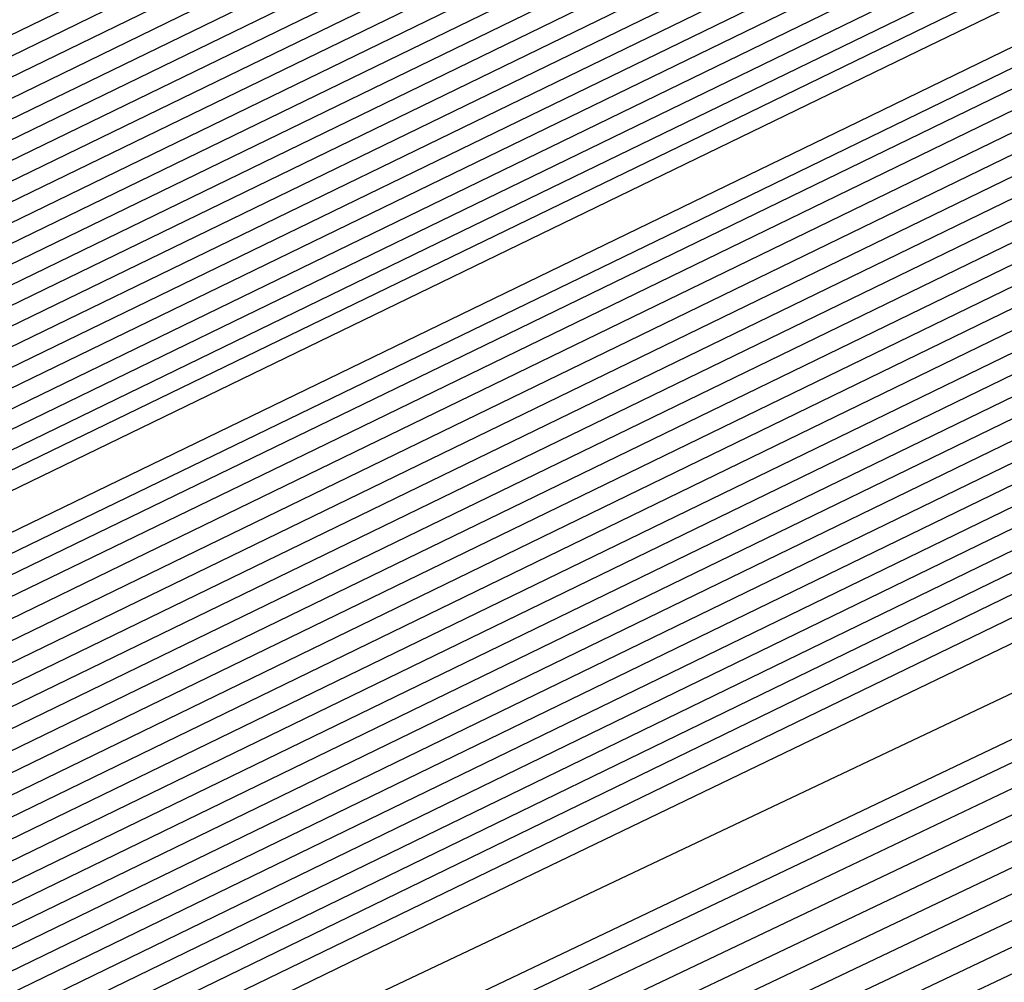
# Model space of a CAD drawing. Extents: x 3249832 to 3255657, y 13789405 to 13793316.
# Tile 389 of 656: x 3254718.99 to 3254719.753, y 13790588.868 to 13790589.613. Entities that reach past the tile are written whole.
import ezdxf

# ---------------------------------------------------------------- set-up
doc = ezdxf.new("R2010")
doc.units = 0
doc.header["$LTSCALE"] = 100
doc.header["$MEASUREMENT"] = 0
for name, color, linetype in [('GRATIO_CON', 10, 'CONTINUOUS'), ('GRATIO_ICON', 7, 'CONTINUOUS'), ('TARGETS_EAST', 7, 'CONTINUOUS')]:
    doc.layers.add(name, color=color, linetype=linetype)

# ---------------------------------------------------------------- blocks, each defined once
blk = doc.blocks.new('Gratio_032316_contours')
at = {"layer": 'GRATIO_CON', "color": 1, "linetype": 'Continuous', "flags": 128}
for points in [[(3254642.13897, 13790551.7053), (3254660.61243, 13790560.66868), (3254682.30719, 13790571.27233), (3254700.73522, 13790580.30502), (3254711.03173, 13790585.35644), (3254714.82497, 13790587.21988), (3254715.36645, 13790587.48955), (3254715.36588, 13790587.49371), (3254715.36569, 13790587.49686), (3254715.36655, 13790587.49754), (3254715.90811, 13790587.75722), (3254719.68608, 13790589.58897), (3254729.93522, 13790594.56872), (3254748.26885, 13790603.48808), (3254769.81469, 13790614.00116), (3254788.07905, 13790622.9777)], [(3254643.95734, 13790552.60973), (3254661.97046, 13790561.34975), (3254683.1246, 13790571.68921), (3254701.09342, 13790580.49692), (3254711.13334, 13790585.42264), (3254714.83206, 13790587.23983), (3254715.36008, 13790587.50288), (3254715.35957, 13790587.50688), (3254715.35945, 13790587.50981), (3254715.36033, 13790587.51036), (3254715.88052, 13790587.75973), (3254719.5093, 13790589.5191), (3254729.35365, 13790594.30218), (3254746.96321, 13790602.86928), (3254767.6581, 13790612.96715), (3254785.20112, 13790621.58917)], [(3254645.7757, 13790553.51416), (3254663.32847, 13790562.0309), (3254683.94192, 13790572.10669), (3254701.45127, 13790580.69086), (3254711.23425, 13790585.49327), (3254714.83851, 13790587.26589), (3254715.3542, 13790587.52122), (3254715.85297, 13790587.76165), (3254719.33252, 13790589.44917), (3254728.77209, 13790594.03565), (3254745.65757, 13790602.25048), (3254765.50152, 13790611.93314), (3254782.3232, 13790620.20063)], [(3254647.59407, 13790554.41859), (3254664.6865, 13790562.71197), (3254684.75934, 13790572.52352), (3254701.80953, 13790580.88257), (3254711.33599, 13790585.55906), (3254714.84579, 13790587.28524), (3254715.34798, 13790587.53394), (3254715.82539, 13790587.76413), (3254719.15574, 13790589.3793), (3254728.19052, 13790593.76911), (3254744.35193, 13790601.63168), (3254763.34494, 13790610.89913), (3254779.44527, 13790618.8121)], [(3254651.2308, 13790556.22744), (3254667.40255, 13790564.07411), (3254686.3942, 13790573.35717), (3254702.52604, 13790581.266), (3254711.53948, 13790585.69065), (3254714.86033, 13790587.32395), (3254715.33554, 13790587.55938), (3254715.77022, 13790587.76908), (3254718.80218, 13790589.23958), (3254727.0274, 13790593.23604), (3254741.74064, 13790600.39407), (3254759.03177, 13790608.83111), (3254773.68943, 13790616.03503)], [(3254653.04917, 13790557.13187), (3254668.76058, 13790564.75517), (3254687.21163, 13790573.77399), (3254702.8843, 13790581.45771), (3254711.64122, 13790585.75645), (3254714.8676, 13790587.3433), (3254715.32932, 13790587.57211), (3254715.74264, 13790587.77155), (3254718.62539, 13790589.16971), (3254726.44583, 13790592.9695), (3254740.435, 13790599.77527), (3254756.87519, 13790607.7971), (3254770.8115, 13790614.64649), (3254778.52936, 13790618.53094)], [(3254646.25173, 13790553.95278), (3254654.86753, 13790558.0363), (3254670.11861, 13790565.43624), (3254688.02906, 13790574.19082), (3254703.24256, 13790581.64942), (3254711.74296, 13790585.82224), (3254714.87488, 13790587.36265), (3254715.32311, 13790587.58483), (3254715.71506, 13790587.77403), (3254718.44861, 13790589.09985), (3254725.86427, 13790592.70296), (3254739.12936, 13790599.15646), (3254754.71861, 13790606.76308), (3254767.93358, 13790613.25796), (3254775.25196, 13790616.94135)], [(3254648.32316, 13790554.9771), (3254656.6859, 13790558.94073), (3254671.47664, 13790566.11731), (3254688.84649, 13790574.60765), (3254703.60082, 13790581.84114), (3254711.8447, 13790585.88804), (3254714.88215, 13790587.38201), (3254715.31689, 13790587.59755), (3254715.68748, 13790587.7765), (3254718.27183, 13790589.02998), (3254725.2827, 13790592.43642), (3254737.82372, 13790598.53766), (3254752.56202, 13790605.72907), (3254765.05565, 13790611.86942), (3254771.97456, 13790615.35175)], [(3254652.46603, 13790557.02573), (3254660.32263, 13790560.74958), (3254674.19269, 13790567.47945), (3254690.48135, 13790575.4413), (3254704.31733, 13790582.22456), (3254712.04819, 13790586.01963), (3254714.8967, 13790587.42071), (3254715.30445, 13790587.623), (3254715.63231, 13790587.78146), (3254717.91827, 13790588.89025), (3254724.11957, 13790591.90335), (3254735.21243, 13790597.30006), (3254748.24885, 13790603.66105), (3254759.2998, 13790609.09235), (3254765.41976, 13790612.17257), (3254767.59732, 13790613.37063), (3254767.8046, 13790613.62805), (3254767.8447, 13790613.807), (3254768.8446, 13790614.45227), (3254771.76227, 13790616.0293)], [(3254651.241, 13790556.58363), (3254654.53746, 13790558.05005), (3254662.141, 13790561.65401), (3254675.55072, 13790568.16052), (3254691.29878, 13790575.85812), (3254704.67559, 13790582.41627), (3254712.14993, 13790586.08542), (3254714.90397, 13790587.44007), (3254715.29823, 13790587.63572), (3254715.60473, 13790587.78393), (3254717.74149, 13790588.82039), (3254723.53801, 13790591.63681), (3254733.90679, 13790596.68125), (3254746.09227, 13790602.62704), (3254756.42188, 13790607.70382), (3254762.14236, 13790610.58297), (3254764.17778, 13790611.70283), (3254764.37153, 13790611.94345), (3254764.43374, 13790612.1232), (3254765.54149, 13790612.8137), (3254768.73858, 13790614.52489), (3254774.56596, 13790617.51859)], [(3254651.54796, 13790556.87018), (3254653.36991, 13790557.63148), (3254656.60889, 13790559.07437), (3254663.95936, 13790562.55844), (3254676.90875, 13790568.84158), (3254692.11621, 13790576.27495), (3254705.03385, 13790582.60799), (3254712.25167, 13790586.15122), (3254714.91124, 13790587.45942), (3254715.29201, 13790587.64844), (3254715.57715, 13790587.78641), (3254717.5647, 13790588.75052), (3254722.95644, 13790591.37028), (3254732.60115, 13790596.06245), (3254743.93569, 13790601.59303), (3254753.54395, 13790606.31528), (3254758.86496, 13790608.99338), (3254760.75824, 13790610.03504), (3254760.93846, 13790610.25885), (3254761.02279, 13790610.4394), (3254762.23838, 13790611.17513), (3254765.71489, 13790613.02047), (3254772.0375, 13790616.26036)], [(3254678.26678, 13790569.52265), (3254692.93363, 13790576.69177), (3254705.39211, 13790582.7997), (3254712.35342, 13790586.21701), (3254714.91851, 13790587.47877), (3254715.28579, 13790587.66117), (3254715.54956, 13790587.78888), (3254717.38792, 13790588.68066), (3254722.37488, 13790591.10374), (3254731.29551, 13790595.44365), (3254741.77911, 13790600.55902), (3254750.66603, 13790604.92675), (3254755.58756, 13790607.40379), (3254757.3387, 13790608.36724), (3254757.5054, 13790608.57425), (3254757.61183, 13790608.7556), (3254758.93526, 13790609.53656), (3254762.69119, 13790611.51606), (3254769.50905, 13790615.00213), (3254777.67393, 13790619.13941)], [(3254680.98282, 13790570.88477), (3254694.56838, 13790577.52526), (3254706.10823, 13790583.18256), (3254712.556, 13790586.3474), (3254714.93147, 13790587.51595), (3254715.27095, 13790587.68575), (3254715.27139, 13790587.68808), (3254715.27215, 13790587.68918), (3254715.27323, 13790587.68899), (3254715.49436, 13790587.79454), (3254717.03435, 13790588.54102), (3254721.21175, 13790590.57066), (3254728.68422, 13790594.20604), (3254737.46594, 13790598.491), (3254744.91018, 13790602.14968), (3254749.03276, 13790604.2246), (3254750.49963, 13790605.03165), (3254750.63926, 13790605.20506), (3254750.78992, 13790605.388), (3254752.32903, 13790606.25942), (3254756.6438, 13790608.50723), (3254764.45214, 13790612.48568), (3254773.79473, 13790617.21456)], [(3254682.34084, 13790571.56584), (3254695.38579, 13790577.94208), (3254706.46644, 13790583.37426), (3254712.65764, 13790586.41316), (3254714.93859, 13790587.53522), (3254715.26461, 13790587.69829), (3254715.26511, 13790587.70058), (3254715.26593, 13790587.7017), (3254715.26701, 13790587.70162), (3254715.46678, 13790587.79699), (3254716.85757, 13790588.47115), (3254720.63018, 13790590.30413), (3254727.37858, 13790593.58724), (3254735.30936, 13790597.45698), (3254742.03226, 13790600.76114), (3254745.75536, 13790602.63501), (3254747.08009, 13790603.36385), (3254747.20619, 13790603.52046), (3254747.37897, 13790603.7042), (3254749.02592, 13790604.62085), (3254753.62011, 13790607.00281), (3254761.92368, 13790611.22745), (3254771.85513, 13790616.25213)], [(3254683.69887, 13790572.2469), (3254696.20321, 13790578.3589), (3254706.82465, 13790583.56596), (3254712.75927, 13790586.47892), (3254714.94572, 13790587.55449), (3254715.25827, 13790587.71083), (3254715.25884, 13790587.71307), (3254715.25971, 13790587.71422), (3254715.2608, 13790587.71425), (3254715.4392, 13790587.79943), (3254716.68079, 13790588.40128), (3254720.04862, 13790590.03759), (3254726.07294, 13790592.96844), (3254733.15277, 13790596.42297), (3254739.15433, 13790599.37261), (3254742.47796, 13790601.04541), (3254743.66055, 13790601.69606), (3254743.77312, 13790601.83586), (3254743.96801, 13790602.0204), (3254745.72281, 13790602.98228), (3254750.59642, 13790605.4984), (3254759.39523, 13790609.96923), (3254769.91554, 13790615.28971), (3254779.20112, 13790619.97838)], [(3254685.05689, 13790572.92797), (3254697.02062, 13790578.77572), (3254707.18286, 13790583.75766), (3254712.8609, 13790586.54469), (3254714.95284, 13790587.57376), (3254715.25193, 13790587.72337), (3254715.25256, 13790587.72556), (3254715.25349, 13790587.72674), (3254715.25458, 13790587.72687), (3254715.41162, 13790587.80188), (3254716.50401, 13790588.33141), (3254719.46705, 13790589.77105), (3254724.7673, 13790592.34964), (3254730.99619, 13790595.38896), (3254736.27641, 13790597.98407), (3254739.20056, 13790599.45582), (3254740.24102, 13790600.02826), (3254740.34006, 13790600.15126), (3254740.55706, 13790600.33659), (3254742.41969, 13790601.34371), (3254747.57272, 13790603.99398), (3254756.86677, 13790608.711), (3254767.97594, 13790614.32728), (3254777.78019, 13790619.27757)], [(3254687.77294, 13790574.29011), (3254698.65545, 13790579.60937), (3254707.89927, 13790584.14106), (3254713.06417, 13790586.67621), (3254714.96709, 13790587.61231), (3254715.23926, 13790587.74845), (3254715.24001, 13790587.75055), (3254715.24105, 13790587.75178), (3254715.24215, 13790587.75213), (3254715.35646, 13790587.80678), (3254716.15044, 13790588.19167), (3254718.30392, 13790589.23798), (3254722.15601, 13790591.11203), (3254726.68302, 13790593.32094), (3254730.52056, 13790595.207), (3254732.64576, 13790596.27664), (3254733.40194, 13790596.69267), (3254733.47392, 13790596.78206), (3254733.73515, 13790596.96899), (3254735.81347, 13790598.06657), (3254741.52534, 13790600.98516), (3254751.80986, 13790606.19455), (3254764.09674, 13790612.40243), (3254774.93833, 13790617.87593)], [(3254689.13097, 13790574.97117), (3254699.47286, 13790580.02619), (3254708.25748, 13790584.33276), (3254713.16581, 13790586.74198), (3254714.97421, 13790587.63158), (3254715.23292, 13790587.76099), (3254715.23374, 13790587.76304), (3254715.23483, 13790587.7643), (3254715.23594, 13790587.76476), (3254715.32888, 13790587.80922), (3254715.97366, 13790588.12181), (3254717.72236, 13790588.97144), (3254720.85037, 13790590.49323), (3254724.52644, 13790592.28693), (3254727.64263, 13790593.81847), (3254729.36837, 13790594.68704), (3254729.9824, 13790595.02488), (3254730.04085, 13790595.09747), (3254730.32419, 13790595.28519), (3254732.51035, 13790596.42801), (3254738.50164, 13790599.48074), (3254749.28141, 13790604.93632), (3254762.15714, 13790611.44), (3254773.5174, 13790617.17512)], [(3254690.489, 13790575.65224), (3254700.29028, 13790580.44301), (3254708.61569, 13790584.52446), (3254713.26744, 13790586.80774), (3254714.98133, 13790587.65085), (3254715.22658, 13790587.77353), (3254715.22746, 13790587.77553), (3254715.2286, 13790587.77682), (3254715.22972, 13790587.77739), (3254715.3013, 13790587.81167), (3254715.79688, 13790588.05194), (3254717.14079, 13790588.7049), (3254719.54473, 13790589.87442), (3254722.36986, 13790591.25292), (3254724.76471, 13790592.42994), (3254726.09097, 13790593.09745), (3254726.56287, 13790593.35708), (3254726.60779, 13790593.41287), (3254726.91323, 13790593.60139), (3254729.20724, 13790594.78944), (3254735.47795, 13790597.97633), (3254746.75295, 13790603.6781), (3254760.21755, 13790610.47758), (3254772.09647, 13790616.4743)]]:
    blk.add_lwpolyline(points, dxfattribs=at)
at = {"layer": 'GRATIO_CON', "color": 5, "linetype": 'Continuous', "flags": 128}
for points in [[(3254645.45989, 13790553.036), (3254663.06902, 13790561.76234), (3254683.78616, 13790571.95537), (3254701.39587, 13790580.59648), (3254711.23652, 13790585.42412), (3254714.86179, 13790587.205), (3254715.37921, 13790587.46291), (3254715.3785, 13790587.46738), (3254715.37818, 13790587.47094), (3254715.379, 13790587.47189), (3254715.91332, 13790587.72791), (3254719.63999, 13790589.53429), (3254729.74952, 13790594.44572), (3254747.83752, 13790603.23571), (3254769.12012, 13790613.55314), (3254787.21858, 13790622.2657)], [(3254649.9599, 13790555.23485), (3254666.43734, 13790563.40037), (3254685.82304, 13790572.93832), (3254702.30102, 13790581.02409), (3254711.50923, 13790585.54148), (3254714.90149, 13790587.208), (3254715.38559, 13790587.44959), (3254715.38481, 13790587.45421), (3254715.38442, 13790587.45799), (3254715.38522, 13790587.45907), (3254715.90125, 13790587.70612), (3254719.49959, 13790589.44987), (3254729.26059, 13790594.19156), (3254746.72476, 13790602.67816), (3254767.27327, 13790612.63962), (3254784.74743, 13790621.05163)], [(3254645.80775, 13790553.04767), (3254654.45991, 13790557.43369), (3254669.80562, 13790565.03851), (3254687.85971, 13790573.92219), (3254703.20546, 13790581.45483), (3254711.78045, 13790585.66566), (3254714.93945, 13790587.22063), (3254715.39151, 13790587.44484), (3254715.8892, 13790587.6839), (3254719.35919, 13790589.36538), (3254728.77166, 13790593.93739), (3254745.61201, 13790602.1206), (3254765.42641, 13790611.7261), (3254782.27628, 13790619.83757)], [(3254650.91461, 13790555.55434), (3254658.95991, 13790559.63253), (3254673.17394, 13790566.67653), (3254689.89661, 13790574.90513), (3254704.11068, 13790581.88242), (3254712.05332, 13790585.78298), (3254714.97941, 13790587.22354), (3254715.39824, 13790587.43132), (3254715.87757, 13790587.66145), (3254719.21907, 13790589.28052), (3254728.28286, 13790593.68303), (3254744.49928, 13790601.56299), (3254763.57957, 13790610.81258), (3254779.80514, 13790618.62351)], [(3254649.08948, 13790554.26142), (3254654.3182, 13790556.94576), (3254657.59187, 13790558.69193), (3254661.12833, 13790560.56768), (3254667.95993, 13790564.03022), (3254679.91057, 13790569.95256), (3254693.97039, 13790576.87085), (3254705.92104, 13790582.73704), (3254712.59882, 13790586.01653), (3254715.05845, 13790587.22852), (3254715.40927, 13790587.40569), (3254715.4091, 13790587.40857), (3254715.40973, 13790587.40912), (3254715.41142, 13790587.40719), (3254715.85443, 13790587.61702), (3254718.939, 13790589.11056), (3254727.30534, 13790593.17414), (3254742.27387, 13790600.44772), (3254759.88587, 13790608.98552), (3254774.86284, 13790616.19538)], [(3254652.93164, 13790556.1611), (3254659.02785, 13790559.27375), (3254662.75305, 13790561.23578), (3254666.23519, 13790563.07435), (3254672.45993, 13790566.22906), (3254683.27889, 13790571.59057), (3254696.00728, 13790577.85373), (3254706.82625, 13790583.16441), (3254712.87167, 13790586.13334), (3254715.09839, 13790587.2306), (3254715.41604, 13790587.39112), (3254715.41598, 13790587.39393), (3254715.41668, 13790587.39465), (3254715.41838, 13790587.39298), (3254715.84298, 13790587.59418), (3254718.79898, 13790589.02549), (3254726.81658, 13790592.9197), (3254741.16116, 13790599.89008), (3254758.03902, 13790608.072), (3254772.39169, 13790614.98132)], [(3254648.58894, 13790553.91205), (3254656.7738, 13790558.06078), (3254663.73751, 13790561.60174), (3254667.91424, 13790563.77963), (3254671.34204, 13790565.58102), (3254676.95994, 13790568.4279), (3254686.64721, 13790573.22859), (3254698.04418, 13790578.8366), (3254707.73145, 13790583.59177), (3254713.14451, 13790586.25015), (3254715.13834, 13790587.23269), (3254715.42281, 13790587.37655), (3254715.42286, 13790587.3793), (3254715.42364, 13790587.38017), (3254715.42535, 13790587.37877), (3254715.83152, 13790587.57133), (3254718.65897, 13790588.94043), (3254726.32782, 13790592.66525), (3254740.04845, 13790599.33244), (3254756.19218, 13790607.15847), (3254769.92054, 13790613.76725), (3254777.68322, 13790617.41943)], [(3254651.41043, 13790555.30347), (3254660.61596, 13790559.96046), (3254668.44716, 13790563.92972), (3254673.07542, 13790566.32348), (3254676.4489, 13790568.08769), (3254681.45995, 13790570.62675), (3254690.01552, 13790574.8666), (3254700.08107, 13790579.81947), (3254708.63666, 13790584.01913), (3254713.41735, 13790586.36696), (3254715.17828, 13790587.23478), (3254715.42958, 13790587.36198), (3254715.42974, 13790587.36467), (3254715.43059, 13790587.36569), (3254715.43231, 13790587.36456), (3254715.82006, 13790587.54848), (3254718.51895, 13790588.85536), (3254725.83906, 13790592.41081), (3254738.93574, 13790598.77481), (3254754.34533, 13790606.24494), (3254767.4494, 13790612.55319), (3254774.87218, 13790616.04552)], [(3254647.51062, 13790553.2224), (3254657.0534, 13790558.08633), (3254668.30029, 13790563.75982), (3254677.86647, 13790568.5857), (3254683.39779, 13790571.41118), (3254686.66262, 13790573.10103), (3254690.45996, 13790575.02443), (3254696.75216, 13790578.14263), (3254704.15486, 13790581.78522), (3254710.44706, 13790584.87386), (3254713.96303, 13790586.60059), (3254715.25816, 13790587.23895), (3254715.44312, 13790587.33284), (3254715.4435, 13790587.33541), (3254715.4445, 13790587.33674), (3254715.44624, 13790587.33615), (3254715.79714, 13790587.50278), (3254718.23891, 13790588.68523), (3254724.86154, 13790591.90192), (3254736.71033, 13790597.65953), (3254750.65163, 13790604.41789), (3254762.5071, 13790610.12506), (3254769.25009, 13790613.29771), (3254772.46084, 13790614.72673)], [(3254691.76947, 13790575.6077), (3254694.95997, 13790577.22328), (3254700.12048, 13790579.78065), (3254706.19176, 13790582.7681), (3254711.35227, 13790585.30122), (3254714.23587, 13790586.7174), (3254715.2981, 13790587.24103), (3254715.44988, 13790587.31827), (3254715.45037, 13790587.32078), (3254715.45145, 13790587.32227), (3254715.4532, 13790587.32194), (3254715.78569, 13790587.47994), (3254718.09889, 13790588.60017), (3254724.37278, 13790591.64747), (3254735.59762, 13790597.10189), (3254748.80479, 13790603.50436), (3254760.03595, 13790608.911), (3254766.43904, 13790611.9238), (3254769.58701, 13790613.32815), (3254772.15906, 13790614.45527)], [(3254687.28578, 13790573.24168), (3254693.72015, 13790576.49888), (3254696.87633, 13790578.11438), (3254699.45998, 13790579.42212), (3254703.48879, 13790581.41867), (3254708.22865, 13790583.75097), (3254712.25747, 13790585.72859), (3254714.50871, 13790586.83421), (3254715.33804, 13790587.24312), (3254715.45665, 13790587.3037), (3254715.45725, 13790587.30615), (3254715.45841, 13790587.30779), (3254715.46017, 13790587.30773), (3254715.77423, 13790587.45709), (3254717.95887, 13790588.51511), (3254723.88402, 13790591.39303), (3254734.48491, 13790596.54426), (3254746.95794, 13790602.59083), (3254757.5648, 13790607.69694), (3254763.628, 13790610.5499), (3254766.71318, 13790611.92957), (3254769.4468, 13790613.13897), (3254773.80181, 13790615.15819)], [(3254691.99543, 13790575.56967), (3254698.88134, 13790579.04273), (3254701.98319, 13790580.62105), (3254703.95998, 13790581.62096), (3254706.85711, 13790583.05668), (3254710.26555, 13790584.73384), (3254713.16268, 13790586.15595), (3254714.78155, 13790586.95103), (3254715.37798, 13790587.2452), (3254715.46342, 13790587.28913), (3254715.46413, 13790587.29152), (3254715.46536, 13790587.29331), (3254715.46713, 13790587.29352), (3254715.76277, 13790587.43424), (3254717.81885, 13790588.43004), (3254723.39526, 13790591.13858), (3254733.3722, 13790595.98662), (3254745.11109, 13790601.6773), (3254755.09366, 13790606.48287), (3254760.81695, 13790609.17599), (3254763.83935, 13790610.53099), (3254766.73453, 13790611.82266), (3254771.41527, 13790613.99998)], [(3254687.51109, 13790573.25822), (3254701.41474, 13790580.22565), (3254709.2037, 13790584.13044), (3254712.1969, 13790585.63444), (3254712.95996, 13790586.01884), (3254713.59369, 13790586.3332), (3254714.33944, 13790586.70077), (3254714.97367, 13790587.0132), (3254715.32877, 13790587.18913), (3254715.46063, 13790587.25522), (3254715.48106, 13790587.2651), (3254715.73985, 13790587.38855), (3254717.53881, 13790588.25991), (3254722.41774, 13790590.62969), (3254731.14679, 13790594.87134), (3254741.4174, 13790599.85025), (3254750.15136, 13790604.05475), (3254755.19487, 13790606.42817), (3254758.09169, 13790607.73384), (3254761.31, 13790609.19004), (3254766.64218, 13790611.68355), (3254773.17735, 13790614.77508)], [(3254650.90168, 13790554.66527), (3254658.83714, 13790558.77711), (3254673.08919, 13790565.98866), (3254689.8746, 13790574.42034), (3254704.14839, 13790581.57108), (3254712.12626, 13790585.56661), (3254715.0665, 13790587.03998), (3254715.48807, 13790587.25101), (3254715.72841, 13790587.36573), (3254717.39879, 13790588.17485), (3254721.92898, 13790590.37524), (3254730.03408, 13790594.31371), (3254739.57055, 13790598.93672), (3254747.68021, 13790602.84068), (3254752.38382, 13790605.05427), (3254755.21786, 13790606.33526), (3254758.59774, 13790607.87373), (3254764.25564, 13790610.52534), (3254771.1907, 13790613.80817)], [(3254652.10366, 13790555.2502), (3254659.89252, 13790559.28587), (3254673.88123, 13790566.36378), (3254690.35629, 13790574.63902), (3254704.36572, 13790581.65666), (3254712.19498, 13790585.57722), (3254715.07937, 13790587.02292), (3254715.49163, 13790587.23146), (3254715.49235, 13790587.23407), (3254715.49356, 13790587.23625), (3254715.49515, 13790587.23708), (3254715.71698, 13790587.34297), (3254717.25878, 13790588.0898), (3254721.44023, 13790590.1208), (3254728.92137, 13790593.75607), (3254737.7237, 13790598.02319), (3254745.20906, 13790601.62662), (3254749.57278, 13790603.68036), (3254752.34403, 13790604.93669), (3254755.88548, 13790606.55742), (3254761.86909, 13790609.36713), (3254769.20405, 13790612.84127), (3254776.10885, 13790616.11802)], [(3254650.52947, 13790554.27655), (3254653.30563, 13790555.83521), (3254660.94783, 13790559.79489), (3254674.67314, 13790566.73956), (3254690.83795, 13790574.85914), (3254704.58348, 13790581.74509), (3254712.26512, 13790585.59261), (3254715.09493, 13790587.01199), (3254715.49918, 13790587.21731), (3254715.49971, 13790587.22018), (3254715.50077, 13790587.22236), (3254715.50223, 13790587.22314), (3254715.70556, 13790587.3202), (3254717.11876, 13790588.00474), (3254720.95147, 13790589.86635), (3254727.80866, 13790593.19843), (3254735.87685, 13790597.10967), (3254742.73792, 13790600.41256), (3254746.76173, 13790602.30645), (3254749.4702, 13790603.53811), (3254753.17321, 13790605.24112), (3254759.48255, 13790608.20892), (3254767.2174, 13790611.87436), (3254774.49886, 13790615.33013)], [(3254653.03995, 13790555.50639), (3254655.70956, 13790557.00523), (3254663.05845, 13790560.81293), (3254676.25696, 13790567.49109), (3254691.80123, 13790575.29924), (3254705.01884, 13790581.92145), (3254712.40502, 13790585.62228), (3254715.1255, 13790586.9884), (3254715.51365, 13790587.18702), (3254715.51389, 13790587.19069), (3254715.51485, 13790587.19347), (3254715.51622, 13790587.19477), (3254715.68266, 13790587.27452), (3254716.83873, 13790587.83462), (3254719.97395, 13790589.35746), (3254725.58325, 13790592.08316), (3254732.18316, 13790595.28261), (3254737.79562, 13790597.98443), (3254741.13964, 13790599.55864), (3254743.72253, 13790600.74095), (3254747.74869, 13790602.6085), (3254754.70946, 13790605.8925), (3254763.24411, 13790609.94055), (3254771.27887, 13790613.75435)], [(3254692.28288, 13790575.51934), (3254705.23657, 13790582.00977), (3254712.47507, 13790585.63742), (3254715.14094, 13790586.97708), (3254715.52106, 13790587.17242), (3254715.52113, 13790587.17642), (3254715.52199, 13790587.17933), (3254715.52326, 13790587.18073), (3254715.67123, 13790587.25172), (3254716.69871, 13790587.74956), (3254719.48519, 13790589.10302), (3254724.47054, 13790591.52552), (3254730.33631, 13790594.36908), (3254735.32447, 13790596.77037), (3254738.3286, 13790598.18473), (3254740.8487, 13790599.34238), (3254745.03642, 13790601.29219), (3254752.32291, 13790604.73429), (3254761.25746, 13790608.97365), (3254769.66888, 13790612.96646), (3254775.83783, 13790615.88111)], [(3254677.84078, 13790568.24263), (3254692.76453, 13790575.73943), (3254705.45429, 13790582.09808), (3254712.54512, 13790585.65256), (3254715.15638, 13790586.96576), (3254715.52847, 13790587.15782), (3254715.52837, 13790587.16214), (3254715.52912, 13790587.16518), (3254715.5303, 13790587.16668), (3254715.65979, 13790587.22892), (3254716.5587, 13790587.6645), (3254718.99643, 13790588.84857), (3254723.35783, 13790590.96788), (3254728.48946, 13790593.45556), (3254732.85332, 13790595.5563), (3254735.51755, 13790596.81083), (3254737.97487, 13790597.9438), (3254742.32416, 13790599.97588), (3254749.93637, 13790603.57608), (3254759.27081, 13790608.00674), (3254768.05889, 13790612.17858), (3254774.50392, 13790615.22399)], [(3254678.63269, 13790568.6184), (3254693.24618, 13790575.95952), (3254705.67202, 13790582.1864), (3254712.61518, 13790585.6677), (3254715.17181, 13790586.95444), (3254715.53588, 13790587.14323), (3254715.53561, 13790587.14787), (3254715.53626, 13790587.15104), (3254715.53734, 13790587.15263), (3254715.64836, 13790587.20612), (3254716.41868, 13790587.57944), (3254718.50767, 13790588.59413), (3254722.24512, 13790590.41025), (3254726.64262, 13790592.54203), (3254730.38218, 13790594.34224), (3254732.70651, 13790595.43692), (3254735.10104, 13790596.54522), (3254739.61189, 13790598.65957), (3254747.54982, 13790602.41787), (3254757.28417, 13790607.03984), (3254766.4489, 13790611.39069), (3254773.17002, 13790614.56687)], [(3254680.21651, 13790569.36995), (3254694.20948, 13790576.3997), (3254706.10747, 13790582.36303), (3254712.75528, 13790585.69799), (3254715.20268, 13790586.9318), (3254715.55071, 13790587.11403), (3254715.5501, 13790587.11932), (3254715.55053, 13790587.12276), (3254715.55142, 13790587.12454), (3254715.62548, 13790587.16052), (3254716.13865, 13790587.40933), (3254717.53015, 13790588.08524), (3254720.01971, 13790589.29497), (3254722.94892, 13790590.71497), (3254725.43988, 13790591.91411), (3254727.08442, 13790592.68911), (3254729.35338, 13790593.74807), (3254734.18737, 13790596.02696), (3254742.77674, 13790600.10144), (3254753.31087, 13790605.10603), (3254763.22891, 13790609.81491), (3254770.50221, 13790613.25264), (3254775.23091, 13790615.44503)], [(3254681.00842, 13790569.74572), (3254694.69114, 13790576.61979), (3254706.3252, 13790582.45135), (3254712.82533, 13790585.71313), (3254715.21812, 13790586.92048), (3254715.55812, 13790587.09943), (3254715.55734, 13790587.10505), (3254715.55767, 13790587.10862), (3254715.55846, 13790587.11049), (3254715.61405, 13790587.13772), (3254715.99863, 13790587.32427), (3254717.04139, 13790587.83079), (3254718.907, 13790588.73734), (3254721.10207, 13790589.80145), (3254722.96873, 13790590.70005), (3254724.27337, 13790591.3152), (3254726.47955, 13790592.34949), (3254731.4751, 13790594.71065), (3254740.39019, 13790598.94323), (3254751.32422, 13790604.13912), (3254761.61892, 13790609.02702), (3254769.1683, 13790612.59552), (3254774.07556, 13790614.87262)], [(3254681.80034, 13790570.12149), (3254695.17279, 13790576.83988), (3254706.54292, 13790582.53967), (3254712.89538, 13790585.72827), (3254715.23355, 13790586.90916), (3254715.56553, 13790587.08483), (3254715.56458, 13790587.09077), (3254715.56481, 13790587.09448), (3254715.56551, 13790587.09644), (3254715.60261, 13790587.11492), (3254715.85861, 13790587.23921), (3254716.55263, 13790587.57635), (3254717.79429, 13790588.1797), (3254719.25523, 13790588.88792), (3254720.49758, 13790589.48599), (3254721.46233, 13790589.94129), (3254723.60572, 13790590.95091), (3254728.76284, 13790593.39434), (3254738.00365, 13790597.78502), (3254749.33758, 13790603.17222), (3254760.00893, 13790608.23914), (3254767.8344, 13790611.9384), (3254772.9202, 13790614.3002)], [(3254682.59227, 13790570.49718), (3254695.65465, 13790577.05931), (3254706.76136, 13790582.62577), (3254712.967, 13790585.73843), (3254715.2513, 13790586.88976), (3254715.57528, 13790587.05984), (3254715.57315, 13790587.06546), (3254715.57177, 13790587.07016), (3254715.57116, 13790587.07418), (3254715.57129, 13790587.07767), (3254715.57188, 13790587.08048), (3254715.57255, 13790587.08239), (3254715.59118, 13790587.09212), (3254715.7186, 13790587.15415), (3254716.06387, 13790587.3219), (3254716.68158, 13790587.62206), (3254717.40838, 13790587.97439), (3254718.02644, 13790588.27192), (3254718.65128, 13790588.56739), (3254720.73189, 13790589.55234), (3254726.05058, 13790592.07803), (3254735.6171, 13790596.62681), (3254747.35093, 13790602.20531)], [(3254684.1761, 13790571.24871), (3254696.61798, 13790577.49939), (3254707.19693, 13790582.80205), (3254713.10736, 13790585.76793), (3254715.28258, 13790586.86591), (3254715.5906, 13790587.02927), (3254715.58812, 13790587.03578), (3254715.58648, 13790587.04113), (3254715.58567, 13790587.04552), (3254715.58566, 13790587.04907), (3254715.58616, 13790587.0517), (3254715.58685, 13790587.05326), (3254715.86683, 13790587.18668), (3254717.82299, 13790588.1171), (3254723.13166, 13790590.64276), (3254732.71896, 13790595.20411), (3254744.51015, 13790600.81062), (3254755.68024, 13790606.11402), (3254763.98121, 13790610.03772), (3254769.4727, 13790612.59181), (3254772.79127, 13790614.05804)], [(3254684.96801, 13790571.62447), (3254697.09965, 13790577.71943), (3254707.41471, 13790582.89019), (3254713.17753, 13790585.78267), (3254715.29821, 13790586.85398), (3254715.59826, 13790587.01398), (3254715.59561, 13790587.02093), (3254715.59383, 13790587.0266), (3254715.59292, 13790587.03115), (3254715.59283, 13790587.03466), (3254715.59332, 13790587.03705), (3254715.59411, 13790587.03818), (3254715.86546, 13790587.16678), (3254717.75983, 13790588.06702), (3254722.9002, 13790590.51194), (3254732.1888, 13790594.93076), (3254743.6448, 13790600.37749), (3254754.56658, 13790605.56233), (3254762.79437, 13790609.45059), (3254768.33572, 13790612.02814), (3254771.74005, 13790613.536)], [(3254685.75992, 13790572.00024), (3254697.58132, 13790577.93947), (3254707.63249, 13790582.97832), (3254713.24771, 13790585.79742), (3254715.31385, 13790586.84205), (3254715.60592, 13790586.99869), (3254715.60309, 13790587.00609), (3254715.60118, 13790587.01208), (3254715.60017, 13790587.01677), (3254715.6, 13790587.02025), (3254715.60047, 13790587.0224), (3254715.60137, 13790587.02311), (3254715.86409, 13790587.14689), (3254717.69667, 13790588.01694), (3254722.66874, 13790590.38112), (3254731.65864, 13790594.65742), (3254742.77945, 13790599.94437), (3254753.45291, 13790605.01063), (3254761.60752, 13790608.86345), (3254767.19875, 13790611.46448), (3254770.68882, 13790613.01396), (3254772.56877, 13790613.73702)], [(3254686.55183, 13790572.376), (3254698.06299, 13790578.15951), (3254707.85027, 13790583.06646), (3254713.31789, 13790585.81217), (3254715.32949, 13790586.83013), (3254715.61358, 13790586.98341), (3254715.61058, 13790586.99125), (3254715.60854, 13790586.99755), (3254715.60742, 13790587.0024), (3254715.60717, 13790587.00583), (3254715.60763, 13790587.00776), (3254715.60862, 13790587.00803), (3254715.86273, 13790587.127), (3254717.63351, 13790587.96686), (3254722.43728, 13790590.2503), (3254731.12848, 13790594.38408), (3254741.91411, 13790599.51125), (3254752.33925, 13790604.45893), (3254760.42068, 13790608.27631), (3254766.06177, 13790610.90082), (3254769.6376, 13790612.49192), (3254771.56994, 13790613.2422)], [(3254688.13566, 13790573.12753), (3254699.02632, 13790578.59958), (3254708.28584, 13790583.24274), (3254713.45825, 13790585.84166), (3254715.36077, 13790586.80627), (3254715.6289, 13790586.95284), (3254715.62555, 13790586.96156), (3254715.62324, 13790586.96849), (3254715.62192, 13790586.97365), (3254715.62151, 13790586.97701), (3254715.62194, 13790586.97846), (3254715.62314, 13790586.97788), (3254715.85999, 13790587.08721), (3254717.50719, 13790587.86669), (3254721.97435, 13790589.98866), (3254730.06816, 13790593.83739), (3254740.18341, 13790598.645), (3254750.11192, 13790603.35553)], [(3254688.92757, 13790573.5033), (3254699.50799, 13790578.81962), (3254708.50362, 13790583.33088), (3254713.52843, 13790585.85641), (3254715.37641, 13790586.79435), (3254715.63656, 13790586.93755), (3254715.63304, 13790586.94672), (3254715.6306, 13790586.95396), (3254715.62917, 13790586.95927), (3254715.62868, 13790586.96259), (3254715.6291, 13790586.96381), (3254715.6304, 13790586.96281), (3254715.85863, 13790587.06731), (3254717.44402, 13790587.81661), (3254721.74289, 13790589.85784), (3254729.53801, 13790593.56405), (3254739.31807, 13790598.21187), (3254748.99826, 13790602.80383)], [(3254689.71948, 13790573.87906), (3254699.98966, 13790579.03966), (3254708.7214, 13790583.41902), (3254713.59861, 13790585.87115), (3254715.39205, 13790586.78242), (3254715.64422, 13790586.92226), (3254715.64052, 13790586.93187), (3254715.63795, 13790586.93944), (3254715.63642, 13790586.9449), (3254715.63585, 13790586.94818), (3254715.63625, 13790586.94917), (3254715.63766, 13790586.94773), (3254715.85726, 13790587.04742), (3254717.38086, 13790587.76653), (3254721.51143, 13790589.72702), (3254729.00785, 13790593.29071), (3254738.45272, 13790597.77875), (3254747.88459, 13790602.25213)], [(3254690.5114, 13790574.25483), (3254700.47133, 13790579.2597), (3254708.93919, 13790583.50716), (3254713.66879, 13790585.8859), (3254715.40769, 13790586.77049), (3254715.65188, 13790586.90698), (3254715.64801, 13790586.91703), (3254715.6453, 13790586.92491), (3254715.64367, 13790586.93052), (3254715.64302, 13790586.93377), (3254715.64341, 13790586.93452), (3254715.64492, 13790586.93265), (3254715.8559, 13790587.02753), (3254717.3177, 13790587.71644), (3254721.27997, 13790589.5962), (3254728.47769, 13790593.01737), (3254737.58737, 13790597.34563), (3254746.77093, 13790601.70044)]]:
    blk.add_lwpolyline(points, dxfattribs=at)
at = {"layer": 'GRATIO_ICON', "color": 7, "linetype": 'Continuous', "flags": 128}
for points in [[(3254649.41244, 13790555.32301), (3254666.04453, 13790563.39304), (3254685.57677, 13790572.94034), (3254702.16778, 13790581.07428), (3254711.43773, 13790585.62486), (3254714.85306, 13790587.30459), (3254715.34176, 13790587.54666), (3254715.7978, 13790587.7666), (3254718.97896, 13790589.30944), (3254727.60896, 13790593.50257), (3254743.04628, 13790601.01287), (3254761.18836, 13790609.86512), (3254776.56735, 13790617.42356)], [(3254650.39459, 13790556.00141), (3254658.50427, 13790559.84516), (3254672.83466, 13790566.79838), (3254689.66392, 13790575.02447), (3254703.95907, 13790582.03285), (3254711.94645, 13790585.95383), (3254714.88942, 13790587.40136), (3254715.31067, 13790587.61027), (3254715.65989, 13790587.77898), (3254718.09505, 13790588.96012), (3254724.70114, 13790592.16989), (3254736.51807, 13790597.91886), (3254750.40544, 13790604.69506), (3254762.17773, 13790610.48089), (3254768.69716, 13790613.76216), (3254771.01685, 13790615.03842), (3254771.23767, 13790615.31265)], [(3254679.62479, 13790570.2037), (3254693.75096, 13790577.10844), (3254705.75003, 13790582.99086), (3254712.45437, 13790586.28163), (3254714.92434, 13790587.49668), (3254715.27729, 13790587.67321), (3254715.27766, 13790587.67559), (3254715.27837, 13790587.67665), (3254715.27944, 13790587.67636), (3254715.52194, 13790587.79209), (3254717.21113, 13790588.61088), (3254721.79331, 13790590.8372), (3254729.98986, 13790594.82485), (3254739.62252, 13790599.52501), (3254747.78811, 13790603.53821), (3254752.31016, 13790605.81419), (3254753.91917, 13790606.69944), (3254754.07233, 13790606.88965), (3254754.20088, 13790607.0718), (3254755.63215, 13790607.89799), (3254759.6675, 13790610.01164), (3254766.98059, 13790613.74391), (3254775.73433, 13790618.17699)], [(3254686.41492, 13790573.60904), (3254697.83804, 13790579.19255), (3254707.54107, 13790583.94936), (3254712.96254, 13790586.61045), (3254714.95996, 13790587.59304), (3254715.2456, 13790587.73591), (3254715.24629, 13790587.73806), (3254715.24727, 13790587.73926), (3254715.24837, 13790587.7395), (3254715.38404, 13790587.80433), (3254716.32723, 13790588.26154), (3254718.88549, 13790589.50452), (3254723.46166, 13790591.73083), (3254728.83961, 13790594.35495), (3254733.39848, 13790596.59554), (3254735.92316, 13790597.86623), (3254736.82148, 13790598.36047), (3254736.90699, 13790598.46666), (3254737.1461, 13790598.65279), (3254739.11658, 13790599.70514), (3254744.54903, 13790602.48957), (3254754.33832, 13790607.45278), (3254766.03634, 13790613.36485), (3254776.35926, 13790618.57675)], [(3254652.43069, 13790556.14808), (3254656.02147, 13790558.06101), (3254663.45992, 13790561.83138), (3254676.54226, 13790568.31455), (3254691.93352, 13790575.88805), (3254705.01594, 13790582.30992), (3254712.32628, 13790585.9001), (3254715.01952, 13790587.22614), (3254715.40514, 13790587.41745), (3254715.8661, 13790587.6387), (3254719.07905, 13790589.19547), (3254727.7941, 13790593.42859), (3254743.38658, 13790601.00535), (3254761.73272, 13790609.89905), (3254777.33399, 13790617.40944)], [(3254645.55698, 13790552.26368), (3254654.23192, 13790556.6949), (3254664.45812, 13790561.86014), (3254673.15681, 13790566.25771), (3254678.2366, 13790568.86733), (3254681.55576, 13790570.59436), (3254685.95995, 13790572.82559), (3254693.38384, 13790576.50462), (3254702.11797, 13790580.80235), (3254709.54186, 13790584.4465), (3254713.69019, 13790586.48378), (3254715.21822, 13790587.23686), (3254715.43635, 13790587.34741), (3254715.43662, 13790587.35004), (3254715.43754, 13790587.35122), (3254715.43927, 13790587.35035), (3254715.8086, 13790587.52563), (3254718.37893, 13790588.7703), (3254725.3503, 13790592.15636), (3254737.82303, 13790598.21717), (3254752.49848, 13790605.33141), (3254764.97825, 13790611.33913), (3254772.06113, 13790614.67162)], [(3254683.66893, 13790571.35854), (3254696.70508, 13790577.89766), (3254704.04252, 13790581.58659), (3254707.09005, 13790583.12776), (3254708.45998, 13790583.81996), (3254710.22541, 13790584.69505), (3254712.30242, 13790585.71726), (3254714.06785, 13790586.58394), (3254715.05437, 13790587.06838), (3254715.4179, 13790587.24764), (3254715.47018, 13790587.27472), (3254715.47101, 13790587.27694), (3254715.47232, 13790587.27884), (3254715.4741, 13790587.27931), (3254715.75131, 13790587.41139), (3254717.67883, 13790588.34498), (3254722.9065, 13790590.88413), (3254732.25949, 13790595.42898), (3254743.26424, 13790600.76378), (3254752.62251, 13790605.26881)], [(3254651.78471, 13790554.89147), (3254654.50759, 13790556.42022), (3254662.00314, 13790560.30391), (3254675.46505, 13790567.11532), (3254691.31958, 13790575.07915), (3254704.80112, 13790581.83313), (3254712.33497, 13790585.60714), (3254715.11007, 13790586.99972), (3254715.50624, 13790587.20162), (3254715.50665, 13790587.20496), (3254715.50771, 13790587.20761), (3254715.50918, 13790587.20882), (3254715.6941, 13790587.29732), (3254716.97875, 13790587.91968), (3254720.46271, 13790589.61191), (3254726.69595, 13790592.6408), (3254734.03001, 13790596.19614), (3254740.26677, 13790599.19849), (3254743.95069, 13790600.93255), (3254746.59637, 13790602.13953), (3254750.46095, 13790603.92481), (3254757.096, 13790607.05071), (3254765.23076, 13790610.90746), (3254772.88886, 13790614.54224)], [(3254679.4246, 13790568.99417), (3254693.72783, 13790576.17961), (3254705.88974, 13790582.27472), (3254712.68523, 13790585.68285), (3254715.18725, 13790586.94312), (3254715.54329, 13790587.12863), (3254715.54285, 13790587.13359), (3254715.5434, 13790587.1369), (3254715.54438, 13790587.13858), (3254715.63692, 13790587.18332), (3254716.27866, 13790587.49438), (3254718.01891, 13790588.33968), (3254721.13241, 13790589.85261), (3254724.79577, 13790591.6285), (3254727.91103, 13790593.12818), (3254729.89546, 13790594.06301), (3254732.22721, 13790595.14664), (3254736.89963, 13790597.34327), (3254745.16328, 13790601.25965), (3254755.29752, 13790606.07293), (3254764.8389, 13790610.6028), (3254771.83611, 13790613.90975)], [(3254683.38418, 13790570.87294), (3254696.13632, 13790577.27935), (3254706.97914, 13790582.71391), (3254713.03718, 13790585.75318), (3254715.26694, 13790586.87783), (3254715.58294, 13790587.04455), (3254715.58064, 13790587.05062), (3254715.57912, 13790587.05566), (3254715.57842, 13790587.0599), (3254715.86675, 13790587.20066), (3254717.88509, 13790588.16375), (3254723.36263, 13790590.77208), (3254733.24897, 13790595.47701), (3254745.37547, 13790601.2437), (3254756.7939, 13790606.66573), (3254765.16806, 13790610.62486), (3254770.60967, 13790613.15547), (3254773.8425, 13790614.58008)], [(3254687.34375, 13790572.75177), (3254698.54466, 13790578.37954), (3254708.06806, 13790583.1546), (3254713.38807, 13790585.82691), (3254715.34513, 13790586.8182), (3254715.62124, 13790586.96812), (3254715.61806, 13790586.9764), (3254715.61589, 13790586.98302), (3254715.61467, 13790586.98802), (3254715.61434, 13790586.99142), (3254715.61478, 13790586.99311), (3254715.61588, 13790586.99296), (3254715.86136, 13790587.1071), (3254717.57035, 13790587.91677), (3254722.20581, 13790590.11948), (3254730.59832, 13790594.11074), (3254741.04876, 13790599.07812), (3254751.22558, 13790603.90723), (3254759.23383, 13790607.68918), (3254764.9248, 13790610.33715), (3254768.58637, 13790611.96988), (3254770.57111, 13790612.74739), (3254771.49037, 13790612.99493)]]:
    blk.add_lwpolyline(points, dxfattribs=at)

msp = doc.modelspace()

# ---------------------------------------------------------------- linework, layer by layer
at = {"layer": 'TARGETS_EAST', "color": 1, "const_width": 2.5}
msp.add_lwpolyline([(3254706.20751, 13790587.87493, 1), (3254723.70751, 13790587.87493, 1)], format="xyb", close=True, dxfattribs=at)

# ---------------------------------------------------------------- block references
at = {"layer": 'TARGETS_EAST'}
msp.add_blockref('Gratio_032316_contours', (0, 0), dxfattribs=at)

doc.saveas('drawing.dxf')
